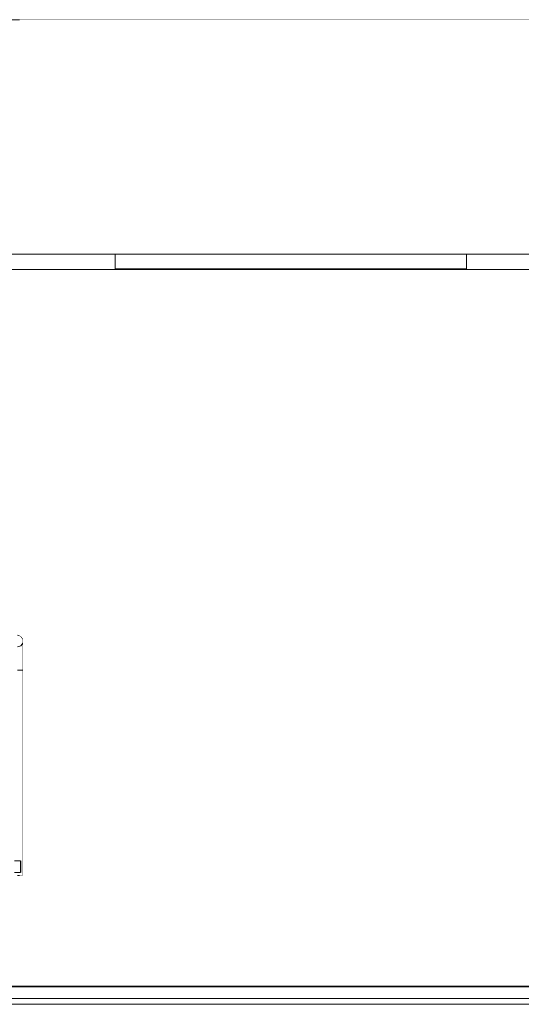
# Model space of a CAD drawing. Header units: millimetres. Extents: x -30280 to 309309, y -17460 to 4378.
# Tile 692 of 1056: x 235527 to 237239, y -13520 to -10160. Entities that reach past the tile are written whole.
import ezdxf

# ---------------------------------------------------------------- set-up
doc = ezdxf.new("R2010")
doc.units = ezdxf.units.MM
doc.header["$MEASUREMENT"] = 0
doc.linetypes.add('Wipeout_Contour', pattern=[1000, 0, -1000])
for name, color, linetype in [('10_ESTR_Fotjats', 7, 'Continuous'), ('Nuevo_07_CR_Cel Ras pladur', 7, 'Continuous'), ('Nuevo_07_CR_Cel Ras_lames', 7, 'Continuous'), ('Nuevo_08_E_Envans secs', 7, 'Continuous'), ('Nuevo_09_EI_Mobiliari general', 7, 'Continuous'), ('Nuevo_14_PAV_Soft Light Grey 0554', 7, 'Continuous')]:
    doc.layers.add(name, color=color, linetype=linetype)
for name, color, linetype, lineweight in [('10_ESTR_Fotjats_Pluma_Nº__1', 7, 'Continuous', 5), ('Nuevo_07_CR_Cel Ras pladur_Pluma_Nº__1', 7, 'Continuous', 5), ('Nuevo_07_CR_Cel Ras_lames_Pluma_Nº__1', 7, 'Continuous', 5), ('Nuevo_09_EI_Mobiliari general_Pluma_Nº__24', 252, 'Continuous', 5), ('Nuevo_14_PAV_Soft Light Grey 0554_Pluma_Nº__29', 7, 'Continuous', 20)]:
    doc.layers.add(name, color=color, linetype=linetype, lineweight=lineweight)
doc.layers.add('Nuevo_07_CR_Cel Ras pladur_Pluma_Nº__102', color=7, linetype='Continuous', lineweight=5, true_color=0xcccccc)
doc.layers.add('Nuevo_09_EI_Mobiliari general_Pluma_Nº__82', color=7, linetype='Continuous', lineweight=5, true_color=0xaaaaaa)

# ---------------------------------------------------------------- blocks, each defined once
blk = doc.blocks.new('Elem Sección_485_6', base_point=(235890.6, -13460))
at = {"layer": '10_ESTR_Fotjats_Pluma_Nº__1', "color": 7, "linetype": 'Continuous', "lineweight": 5}
for p, q in [((260735.6, -13500), (227981.8, -13500)), ((260735.6, -13520), (227981.8, -13520))]:
    blk.add_line(p, q, dxfattribs=at)
blk = doc.blocks.new('Elem Sección_495_6', base_point=(235890.6, -13460))
at = {"layer": '10_ESTR_Fotjats_Pluma_Nº__1', "color": 7, "linetype": 'Continuous', "lineweight": 5}
blk.add_line((246529.5, -10160), (233267.7, -10160), dxfattribs=at)
blk = doc.blocks.new('Elem Sección_555_6', base_point=(235890.6, -13460))
at = {"layer": 'Nuevo_09_EI_Mobiliari general_Pluma_Nº__24', "color": 252, "linetype": 'Continuous', "lineweight": 5}
blk.add_line((235519.2, -12260), (235530.9, -12263.8), dxfattribs=at)
at = {"color": 254, "linetype": 'Wipeout_Contour', "lineweight": 0, "ltscale": 943386.163688}
blk.add_wipeout([(235530.9, -12296.2), (235519.2, -12300), (235519.2, -12323.4), (235530.9, -12320.7)], dxfattribs=at).dxf.layer = 'Nuevo_09_EI_Mobiliari general'
at = {"color": 254, "linetype": 'Wipeout_Contour', "lineweight": 0, "ltscale": 943394.734582}
blk.add_wipeout([(235519.2, -12380), (235530.9, -12380), (235530.9, -12320.7), (235519.2, -12323.4)], dxfattribs=at).dxf.layer = 'Nuevo_09_EI_Mobiliari general'
at = {"color": 254, "linetype": 'Wipeout_Contour', "lineweight": 0, "ltscale": 943422.925701}
blk.add_wipeout([(235530.9, -12296.2), (235530.9, -12320.7), (235538.2, -12313.6), (235538.2, -12286.2)], dxfattribs=at).dxf.layer = 'Nuevo_09_EI_Mobiliari general'
at = {"layer": 'Nuevo_09_EI_Mobiliari general_Pluma_Nº__24', "color": 252, "linetype": 'Continuous', "lineweight": 5}
for p, q in [((235530.9, -12263.8), (235538.2, -12273.8)), ((235538.2, -12286.2), (235530.9, -12296.2)), ((235538.2, -12273.8), (235538.2, -12286.2))]:
    blk.add_line(p, q, dxfattribs=at)
at = {"color": 254, "linetype": 'Wipeout_Contour', "lineweight": 0, "ltscale": 943432.21746}
blk.add_wipeout([(235530.9, -12380), (235538.2, -12380), (235538.2, -12313.6), (235530.9, -12320.7)], dxfattribs=at).dxf.layer = 'Nuevo_09_EI_Mobiliari general'
at = {"layer": 'Nuevo_09_EI_Mobiliari general_Pluma_Nº__24', "color": 252, "linetype": 'Continuous', "lineweight": 5}
blk.add_line((235530.9, -12296.2), (235519.2, -12300), dxfattribs=at)
at = {"layer": 'Nuevo_09_EI_Mobiliari general_Pluma_Nº__82', "color": 253, "linetype": 'Continuous', "lineweight": 5, "true_color": 0xaaaaaa}
blk.add_line((235538.2, -12286.2), (235538.2, -12313.6), dxfattribs=at)
at = {"color": 254, "linetype": 'Wipeout_Contour', "lineweight": 0, "ltscale": 1887018.523701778}
blk.add_wipeout([(235530.9, -12380), (235519.2, -12380), (235519.2, -13030), (235529.2, -13030), (235529.2, -13070), (235519.2, -13070), (235519.2, -13080), (235530.9, -13080)], dxfattribs=at).dxf.layer = 'Nuevo_09_EI_Mobiliari general'
at = {"color": 254, "linetype": 'Wipeout_Contour', "lineweight": 0, "ltscale": 943514.344073}
blk.add_wipeout([(235530.9, -12380), (235530.9, -13080), (235538.2, -13080), (235538.2, -12380)], dxfattribs=at).dxf.layer = 'Nuevo_09_EI_Mobiliari general'
at = {"layer": 'Nuevo_09_EI_Mobiliari general_Pluma_Nº__24', "color": 252, "linetype": 'Continuous', "lineweight": 5}
for p, q in [((235529.2, -13030), (235509.2, -13030)), ((235529.2, -13030), (235529.2, -13070)), ((235529.2, -13070), (235509.2, -13070))]:
    blk.add_line(p, q, dxfattribs=at)
at = {"layer": 'Nuevo_09_EI_Mobiliari general_Pluma_Nº__82', "color": 253, "linetype": 'Continuous', "lineweight": 5, "true_color": 0xaaaaaa}
for p, q in [((235538.2, -12313.6), (235538.2, -12380)), ((235519.2, -12380), (235530.9, -12380)), ((235530.9, -12380), (235538.2, -12380)), ((235538.2, -12380), (235538.2, -13080)), ((235519.2, -13080), (235530.9, -13080)), ((235530.9, -13080), (235538.2, -13080))]:
    blk.add_line(p, q, dxfattribs=at)
blk = doc.blocks.new('Elem Sección_579_6', base_point=(235890.6, -13460))
at = {"color": 254, "linetype": 'Wipeout_Contour', "lineweight": 0, "ltscale": 946884.340216}
blk.add_wipeout([(235526.7, -10960), (237443.5, -10960), (237443.5, -10160), (235526.7, -10160)], dxfattribs=at).dxf.layer = 'Nuevo_08_E_Envans secs'
at = {"color": 254, "linetype": 'Wipeout_Contour', "lineweight": 0, "ltscale": 2601957.439142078}
blk.add_wipeout([(235526.7, -13458), (237426.2, -13458), (237426.2, -11338), (237443.5, -11338), (237443.5, -11013), (235526.7, -11013), (235526.7, -12262.4), (235530.9, -12263.8), (235538.2, -12273.8), (235538.2, -13080), (235526.7, -13080)], dxfattribs=at).dxf.layer = 'Nuevo_08_E_Envans secs'
blk = doc.blocks.new('Elem Sección_582_6', base_point=(235890.6, -13460))
at = {"layer": 'Nuevo_07_CR_Cel Ras pladur_Pluma_Nº__1', "color": 7, "linetype": 'Continuous', "lineweight": 5}
for p, q in [((235852.6, -10960), (234781.2, -10960)), ((246529.5, -10960), (237052.6, -10960))]:
    blk.add_line(p, q, dxfattribs=at)
at = {"color": 254, "linetype": 'Wipeout_Contour', "lineweight": 0, "ltscale": 946835.408627}
blk.add_wipeout([(235852.6, -11013), (237052.6, -11013), (237052.6, -11010), (235852.6, -11010)], dxfattribs=at).dxf.layer = 'Nuevo_07_CR_Cel Ras pladur'
at = {"layer": 'Nuevo_07_CR_Cel Ras pladur_Pluma_Nº__1', "color": 7, "linetype": 'Continuous', "lineweight": 5}
for p, q in [((235852.6, -10960), (235852.6, -11010)), ((237052.6, -10960), (237052.6, -11010)), ((235852.6, -11013), (234781.2, -11013)), ((235852.6, -11010), (235852.6, -11013)), ((237052.6, -11010), (237052.6, -11013)), ((246529.5, -11013), (237052.6, -11013))]:
    blk.add_line(p, q, dxfattribs=at)
at = {"layer": 'Nuevo_07_CR_Cel Ras pladur_Pluma_Nº__102', "color": 254, "linetype": 'Continuous', "lineweight": 5, "true_color": 0xcccccc}
blk.add_line((235852.6, -11013), (237052.6, -11013), dxfattribs=at)
blk = doc.blocks.new('Elem Sección_596_6', base_point=(235890.6, -13460))
at = {"layer": 'Nuevo_07_CR_Cel Ras_lames_Pluma_Nº__1', "color": 7, "linetype": 'Continuous', "lineweight": 5}
for p, q in [((237052.6, -10960), (235852.6, -10960)), ((237052.6, -11010), (235852.6, -11010))]:
    blk.add_line(p, q, dxfattribs=at)
blk = doc.blocks.new('Elem Sección_614_6', base_point=(235890.6, -13460))
at = {"layer": 'Nuevo_14_PAV_Soft Light Grey 0554_Pluma_Nº__29', "color": 7, "linetype": 'Continuous', "lineweight": 20}
blk.add_line((246559.1, -13458), (233229.7, -13458), dxfattribs=at)
at = {"layer": 'Nuevo_14_PAV_Soft Light Grey 0554_Pluma_Nº__29', "color": 7, "linetype": 'Continuous', "lineweight": 20, "flags": 128}
blk.add_lwpolyline([(246559.1, -13460), (246529.5, -13460), (233229.7, -13460)], dxfattribs=at)

msp = doc.modelspace()

# ---------------------------------------------------------------- block references
at = {"layer": '10_ESTR_Fotjats', "lineweight": 0}
for name in ['Elem Sección_495_6', 'Elem Sección_485_6']:
    msp.add_blockref(name, (235890.6, -13460), dxfattribs=at)

# ---------------------------------------------------------------- next in the draw order: block references
at = {"layer": 'Nuevo_09_EI_Mobiliari general', "lineweight": 0}
msp.add_blockref('Elem Sección_555_6', (235890.6, -13460), dxfattribs=at)

# ---------------------------------------------------------------- next in the draw order: block references
at = {"layer": 'Nuevo_08_E_Envans secs', "lineweight": 0}
msp.add_blockref('Elem Sección_579_6', (235890.6, -13460), dxfattribs=at)

# ---------------------------------------------------------------- next in the draw order: block references
at = {"layer": 'Nuevo_07_CR_Cel Ras pladur', "lineweight": 0}
msp.add_blockref('Elem Sección_582_6', (235890.6, -13460), dxfattribs=at)
at = {"layer": 'Nuevo_14_PAV_Soft Light Grey 0554', "lineweight": 0}
msp.add_blockref('Elem Sección_614_6', (235890.6, -13460), dxfattribs=at)

# ---------------------------------------------------------------- next in the draw order: block references
at = {"layer": 'Nuevo_07_CR_Cel Ras_lames', "lineweight": 0}
msp.add_blockref('Elem Sección_596_6', (235890.6, -13460), dxfattribs=at)

doc.saveas('drawing.dxf')
